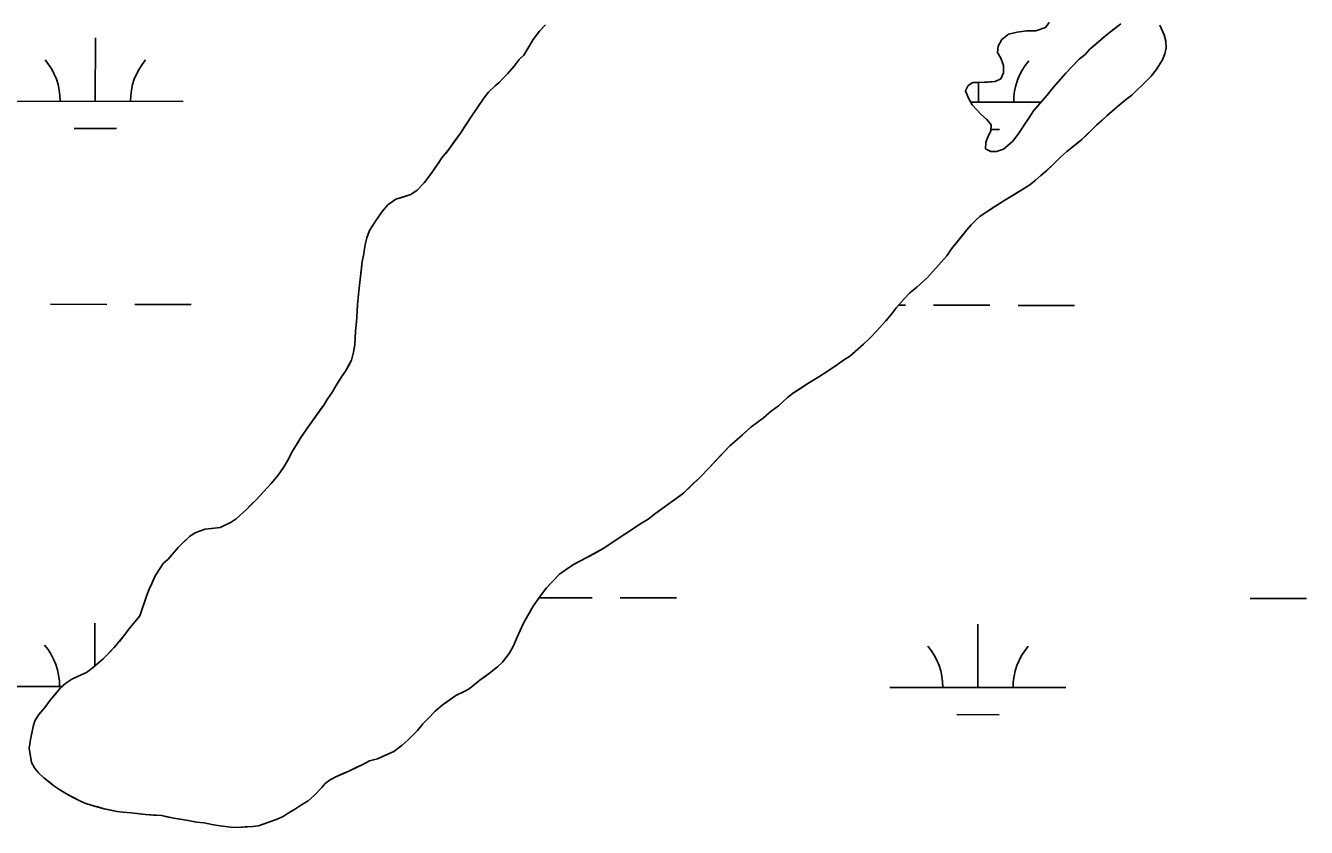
# Model space of a CAD drawing. Extents: x 3148686 to 3186545, y 916144 to 941516.
# Drawn here: x 3161583 to 3162310, y 927992 to 928447 of the extents above; entities that cross this region are included whole.
import ezdxf

# ---------------------------------------------------------------- set-up
doc = ezdxf.new("R2010")
doc.units = 0
for name, color, linetype in [('V-SITE-VEGE', 7, 'Continuous'), ('V-TOPO-SHOR', 7, 'Continuous'), ('V-WETL-SWMP', 7, 'Continuous')]:
    doc.layers.add(name, color=color, linetype=linetype)

msp = doc.modelspace()

# ---------------------------------------------------------------- linework, layer by layer
at = {"layer": 'V-SITE-VEGE'}
for points in [[(3162204.87, 928448.24), (3162197.39, 928442.47), (3162187.36, 928433.91), (3162184.61, 928430.93), (3162181.27, 928428.14), (3162173.61, 928420.19), (3162166.74, 928412.25), (3162162.81, 928407.48), (3162157.7, 928401.72), (3162155.35, 928398.74), (3162152.22, 928394.18), (3162150.26, 928391.01), (3162148.49, 928388.43), (3162146.53, 928385.65), (3162143.4, 928381.48), (3162138.28, 928377.1), (3162134.34, 928375.7), (3162130.98, 928375.68), (3162128, 928377.24), (3162128.18, 928381), (3162129.54, 928384.36), (3162131.11, 928387.34), (3162131.29, 928390.9), (3162128.7, 928393.85), (3162125.52, 928396.79), (3162122.93, 928399.54), (3162120.55, 928402.3), (3162118.15, 928406.43), (3162116.74, 928410.18), (3162118.11, 928413.15), (3162120.87, 928414.95), (3162124.42, 928414.97), (3162133.51, 928415.42), (3162136.67, 928417.01), (3162138.23, 928420.38), (3162138.21, 928424.53), (3162136.8, 928428.68), (3162134.8, 928432.02), (3162135.18, 928435.58), (3162137.33, 928439.35), (3162141.07, 928442.34), (3162146, 928443.55), (3162151.33, 928444.37), (3162156.67, 928444.21), (3162162.19, 928446.22), (3162164.15, 928448.99)], [(3161877.98, 928447.73), (3161874.64, 928444.15), (3161870.91, 928439.39), (3161867.98, 928434.23), (3161865.63, 928430.47), (3161863.07, 928428.08), (3161860.13, 928424.31), (3161856.4, 928419.94), (3161854.04, 928417.55), (3161851.69, 928414.97), (3161849.33, 928412.98), (3161845.59, 928409.4), (3161843.04, 928406.03), (3161839.32, 928400.67), (3161835.01, 928394.31)], [(3162229.87, 928431.19), (3162230.64, 928434.56), (3162230.42, 928438.51), (3162229.61, 928442.06), (3162227.01, 928447.58)], [(3161735.89, 928002.03), (3161739.44, 928004.42), (3161743.18, 928006.61), (3161746.72, 928009.8), (3161750.84, 928014.17), (3161752.8, 928016.55), (3161755.56, 928018.54), (3161758.91, 928020.34), (3161766.2, 928023.55), (3161774.28, 928027.35), (3161778.03, 928029.35), (3161782.57, 928030.56), (3161788.48, 928033.16), (3161791.83, 928034.76), (3161796.55, 928038.35), (3161799.9, 928041.33), (3161805.2, 928046.7), (3161808.34, 928050.47), (3161811.49, 928053.65), (3161815.22, 928057.63), (3161819.35, 928061.01), (3161827.02, 928066.59), (3161831.76, 928068.79), (3161834.71, 928070.39), (3161840.61, 928075.16), (3161846.12, 928079.15), (3161850.65, 928082.73), (3161853.6, 928085.52), (3161857.32, 928090.48), (3161859.67, 928094.45), (3161861.81, 928099.6), (3161865.33, 928107.33), (3161867.87, 928112.08), (3161871, 928117.24), (3161875.51, 928123.79), (3161878.65, 928127.76), (3161885.91, 928135.51), (3161889.66, 928138.1), (3161893.99, 928140.89), (3161901.48, 928144.89), (3161910.73, 928150.08), (3161920.97, 928156.86), (3161925.11, 928159.45), (3161931.6, 928163.84), (3161936.33, 928166.83), (3161940.66, 928170.22), (3161947.55, 928175), (3161956.4, 928181.57), (3161965.44, 928190.32), (3161970.95, 928195.89), (3161982.73, 928208.41), (3161994.72, 928218.95), (3162001.81, 928224.33), (3162006.33, 928228.11), (3162010.47, 928231.1), (3162015.58, 928235.87), (3162018.92, 928238.46), (3162026.99, 928243.84), (3162033.3, 928247.63), (3162038.02, 928250.62), (3162043.93, 928254.61), (3162047.86, 928257.4), (3162050.82, 928259.2), (3162058.68, 928266.16), (3162062.42, 928269.74), (3162066.15, 928273.52), (3162071.45, 928279.48), (3162074.59, 928283.25), (3162077.54, 928287.02), (3162081.85, 928291.99), (3162084.8, 928295.17), (3162088.93, 928298.55), (3162094.63, 928303.72), (3162098.17, 928307.5), (3162106.02, 928316.44), (3162108.77, 928320.41), (3162117.4, 928331.13), (3162119.95, 928334.11), (3162122.51, 928336.69), (3162124.87, 928338.68), (3162127.82, 928340.87), (3162139.04, 928348.05), (3162150.27, 928354.84), (3162153.22, 928356.83), (3162156.17, 928359.22), (3162159.52, 928362.01), (3162166.2, 928367.98), (3162170.92, 928372.75), (3162174.26, 928375.73), (3162182.72, 928382.5), (3162191.37, 928390.85), (3162194.32, 928393.44), (3162202.77, 928401.19), (3162208.28, 928405.57), (3162211.23, 928407.76), (3162213.98, 928410.55), (3162217.32, 928413.53), (3162222.24, 928418.5), (3162224.98, 928422.07), (3162228.7, 928427.83), (3162229.87, 928431.19)], [(3161835.01, 928394.31), (3161829.72, 928386.18), (3161823.44, 928377.45), (3161819.13, 928372.09), (3161813.25, 928363.36), (3161809.13, 928358), (3161805, 928353.83)], [(3161805, 928353.83), (3161801.46, 928351.24), (3161792.98, 928348.62), (3161788.45, 928345.43), (3161785.11, 928341.65), (3161781.39, 928336.1), (3161778.06, 928330.74), (3161776.5, 928326.59), (3161775.73, 928323.62), (3161775.15, 928320.65), (3161774.78, 928317.48), (3161773.82, 928313.13), (3161771.75, 928294.54), (3161771.19, 928288.61), (3161770.84, 928281.49), (3161770.47, 928276.75), (3161770.09, 928273.58), (3161769.74, 928265.87), (3161768.97, 928261.71), (3161767.81, 928257.16), (3161764.29, 928250.82), (3161762.14, 928247.64), (3161758.61, 928242.09), (3161757.05, 928239.12), (3161753.91, 928234.75), (3161751.95, 928231.58), (3161745.68, 928222.65), (3161743.72, 928220.06), (3161739.02, 928213.12), (3161734.32, 928205.38), (3161731.38, 928199.84), (3161729.04, 928196.07), (3161726.1, 928191.7), (3161722.17, 928186.94), (3161713.72, 928177.99), (3161708.03, 928172.23), (3161702.13, 928166.86), (3161699.37, 928165.06), (3161693.06, 928162.06), (3161684.57, 928161.02), (3161679.25, 928159.21), (3161675.9, 928157.02), (3161669.22, 928150.66), (3161665.88, 928146.68), (3161663.52, 928144.1), (3161660.77, 928141.52), (3161659.01, 928138.94), (3161656.27, 928134.57), (3161654.32, 928130.21), (3161652.75, 928127.04), (3161651.39, 928123.48), (3161647.5, 928111.8), (3161644.76, 928108.62), (3161642.01, 928105.24), (3161638.48, 928100.48), (3161632.98, 928093.72), (3161626.7, 928087.37), (3161623.94, 928085.18), (3161621.19, 928082.59), (3161617.25, 928079.6), (3161612.52, 928077.6), (3161608.78, 928075.8), (3161605.43, 928073.61), (3161602.48, 928070.82), (3161596.59, 928063.87), (3161593.46, 928059.7), (3161590.12, 928055.73), (3161587.77, 928052.16), (3161586.8, 928048.99), (3161585.26, 928041.47), (3161584.5, 928036.53), (3161585.93, 928028.43), (3161587.53, 928025.48), (3161589.92, 928022.52), (3161592.9, 928019.78), (3161598.65, 928015.26), (3161602.03, 928012.91), (3161605.8, 928010.56), (3161613.33, 928006.65), (3161616.3, 928005.28), (3161620.46, 928003.93), (3161627.19, 928002.19), (3161634.51, 928000.65), (3161637.87, 928000.27), (3161642.62, 927999.9), (3161650.73, 927998.96), (3161659.82, 927998.23), (3161666.75, 927996.88), (3161674.86, 927995.55), (3161679.61, 927994.59), (3161683.96, 927994.22), (3161688.31, 927993.25), (3161693.06, 927992.49), (3161698.99, 927991.73), (3161702.75, 927991.56), (3161711.44, 927992), (3161715, 927992.42), (3161725.45, 927996.23), (3161729, 927997.84), (3161731.76, 927999.63), (3161735.89, 928002.03)]]:
    msp.add_lwpolyline(points, dxfattribs=at)
at = {"layer": 'V-TOPO-SHOR'}
for points in [[(3162164.15, 928448.99), (3162162.19, 928446.22), (3162156.67, 928444.21), (3162151.33, 928444.37), (3162146, 928443.55), (3162141.07, 928442.34), (3162137.33, 928439.35), (3162135.18, 928435.58), (3162134.8, 928432.02), (3162136.8, 928428.68), (3162138.21, 928424.53), (3162138.23, 928420.38), (3162136.67, 928417.01), (3162133.51, 928415.42), (3162129.37, 928415.19), (3162124.42, 928414.97), (3162120.87, 928414.95), (3162118.11, 928413.15), (3162116.74, 928410.18), (3162118.15, 928406.43), (3162120.55, 928402.3), (3162122.93, 928399.54), (3162125.52, 928396.79), (3162128.7, 928393.85), (3162131.29, 928390.9), (3162131.11, 928387.34), (3162129.54, 928384.36), (3162128.18, 928381), (3162128, 928377.24), (3162130.98, 928375.68), (3162134.34, 928375.7), (3162138.28, 928377.1), (3162143.4, 928381.48), (3162146.53, 928385.65), (3162148.49, 928388.43), (3162150.26, 928391.01), (3162152.22, 928394.18), (3162155.35, 928398.74), (3162157.7, 928401.72), (3162162.81, 928407.48), (3162166.74, 928412.25), (3162170.86, 928417.01), (3162173.61, 928420.19), (3162176.75, 928423.37), (3162181.27, 928428.14), (3162184.61, 928430.93), (3162187.36, 928433.91), (3162190.71, 928436.7), (3162194.05, 928439.68), (3162197.39, 928442.47), (3162200.15, 928444.66), (3162204.87, 928448.24)], [(3161767.81, 928257.16), (3161768.97, 928261.71), (3161769.74, 928265.87), (3161769.91, 928270.22), (3161770.09, 928273.58), (3161770.47, 928276.75), (3161770.84, 928281.49), (3161771.19, 928288.61), (3161771.75, 928294.54), (3161772.5, 928301.46), (3161773.25, 928307.59), (3161773.82, 928313.13), (3161774.78, 928317.48), (3161775.15, 928320.65), (3161775.73, 928323.62), (3161776.5, 928326.59), (3161778.06, 928330.74), (3161781.39, 928336.1), (3161785.11, 928341.65), (3161788.45, 928345.43), (3161792.98, 928348.62), (3161797.51, 928350.03), (3161801.46, 928351.24), (3161805, 928353.83), (3161809.13, 928358), (3161813.25, 928363.36), (3161817.36, 928369.51), (3161819.13, 928372.09), (3161821.29, 928374.67), (3161823.44, 928377.45), (3161825.99, 928381.02), (3161829.72, 928386.18), (3161831.68, 928389.16), (3161835.01, 928394.32), (3161837.36, 928397.69), (3161839.32, 928400.67), (3161843.04, 928406.03), (3161845.59, 928409.4), (3161849.33, 928412.98), (3161851.69, 928414.97), (3161854.04, 928417.55), (3161856.4, 928419.94), (3161860.13, 928424.31), (3161863.07, 928428.08), (3161865.63, 928430.47), (3161867.98, 928434.23), (3161870.91, 928439.39), (3161874.64, 928444.15), (3161877.98, 928447.73)], [(3162227.01, 928447.58), (3162229.61, 928442.06), (3162230.42, 928438.51), (3162230.64, 928434.56), (3162229.87, 928431.19), (3162228.7, 928427.83), (3162224.98, 928422.07), (3162222.24, 928418.5), (3162217.32, 928413.53), (3162213.98, 928410.55), (3162211.23, 928407.76), (3162208.28, 928405.57), (3162202.77, 928401.19), (3162197.07, 928396.02), (3162194.32, 928393.44), (3162191.37, 928390.85), (3162185.67, 928385.28), (3162182.72, 928382.5), (3162179.57, 928379.91), (3162174.26, 928375.73)], [(3162174.26, 928375.73), (3162170.92, 928372.75), (3162166.2, 928367.98), (3162162.86, 928364.99), (3162159.52, 928362.01), (3162156.17, 928359.22), (3162153.22, 928356.83), (3162150.27, 928354.84), (3162145.74, 928352.04), (3162139.04, 928348.05), (3162134.32, 928345.06), (3162131.17, 928343.07), (3162127.82, 928340.87), (3162124.87, 928338.68), (3162122.51, 928336.69), (3162119.95, 928334.11), (3162117.4, 928331.13), (3162115.44, 928328.75), (3162111.51, 928323.78), (3162108.77, 928320.41), (3162106.02, 928316.44), (3162101.31, 928311.07), (3162098.17, 928307.5), (3162094.63, 928303.72), (3162088.93, 928298.55), (3162084.8, 928295.17), (3162081.85, 928291.99), (3162077.54, 928287.02), (3162074.59, 928283.25), (3162071.45, 928279.48), (3162066.15, 928273.52), (3162062.42, 928269.74), (3162058.68, 928266.16), (3162053.77, 928261.78), (3162050.82, 928259.2), (3162047.86, 928257.4), (3162043.93, 928254.61), (3162040.97, 928252.62), (3162038.02, 928250.62), (3162033.3, 928247.63), (3162029.95, 928245.64), (3162026.99, 928243.84), (3162022.27, 928240.65), (3162018.92, 928238.46), (3162015.58, 928235.87), (3162010.47, 928231.1), (3162006.33, 928228.11), (3162001.81, 928224.33), (3161994.72, 928218.95), (3161989.81, 928214.57), (3161982.73, 928208.41), (3161978.6, 928204.03), (3161974.87, 928200.06), (3161970.95, 928195.89), (3161965.44, 928190.32), (3161961.71, 928186.74), (3161956.4, 928181.57), (3161952.07, 928178.39), (3161947.55, 928175), (3161940.66, 928170.22), (3161936.33, 928166.83), (3161931.6, 928163.84), (3161925.11, 928159.45), (3161920.97, 928156.86), (3161916.84, 928154.07), (3161910.73, 928150.08), (3161906.2, 928147.49), (3161901.48, 928144.89), (3161893.99, 928140.89), (3161889.66, 928138.1), (3161885.91, 928135.51), (3161881.59, 928130.94), (3161878.65, 928127.76), (3161875.51, 928123.79), (3161871, 928117.24), (3161867.87, 928112.08), (3161865.33, 928107.33), (3161861.81, 928099.6), (3161859.67, 928094.45), (3161857.32, 928090.48), (3161853.6, 928085.52), (3161850.65, 928082.73), (3161846.12, 928079.15), (3161843.17, 928076.96), (3161840.61, 928075.16), (3161834.71, 928070.39), (3161831.76, 928068.79), (3161827.02, 928066.59), (3161822.3, 928063.2), (3161819.35, 928061.01), (3161815.22, 928057.63), (3161811.49, 928053.65), (3161808.34, 928050.47), (3161805.2, 928046.7), (3161799.9, 928041.33), (3161796.55, 928038.35), (3161791.83, 928034.76), (3161788.48, 928033.16), (3161785.33, 928031.76), (3161782.57, 928030.56), (3161778.03, 928029.35)], [(3161715, 927992.42), (3161711.44, 927992), (3161707.1, 927991.78), (3161702.75, 927991.56), (3161698.99, 927991.73), (3161693.06, 927992.49), (3161688.31, 927993.25), (3161683.96, 927994.22), (3161679.61, 927994.59), (3161674.86, 927995.55), (3161670.31, 927996.31), (3161666.75, 927996.88), (3161662.79, 927997.65), (3161659.82, 927998.23), (3161655.08, 927998.59), (3161650.73, 927998.96), (3161645.98, 927999.53), (3161642.62, 927999.9), (3161637.87, 928000.27), (3161634.51, 928000.65), (3161630.16, 928001.61), (3161627.19, 928002.19), (3161623.63, 928003.15), (3161620.46, 928003.93), (3161616.3, 928005.28), (3161613.33, 928006.65), (3161609.56, 928008.61), (3161605.8, 928010.56), (3161602.03, 928012.91), (3161598.65, 928015.26), (3161596.07, 928017.22), (3161592.9, 928019.78), (3161589.92, 928022.52), (3161587.53, 928025.48), (3161585.93, 928028.43), (3161584.5, 928036.53), (3161585.26, 928041.47), (3161586.22, 928046.02), (3161586.8, 928048.99), (3161587.77, 928052.16), (3161590.12, 928055.73), (3161593.46, 928059.7), (3161596.59, 928063.87), (3161599.15, 928066.85), (3161602.48, 928070.82), (3161605.43, 928073.61), (3161608.78, 928075.8), (3161612.52, 928077.6), (3161617.25, 928079.6), (3161621.19, 928082.59), (3161623.94, 928085.18), (3161626.7, 928087.37), (3161630.43, 928091.14), (3161632.98, 928093.73), (3161635.93, 928097.3), (3161638.48, 928100.48), (3161642.01, 928105.24), (3161644.76, 928108.62), (3161647.5, 928111.8), (3161648.67, 928115.16), (3161651.39, 928123.48), (3161652.75, 928127.04), (3161654.32, 928130.21), (3161656.27, 928134.57), (3161659.01, 928138.94), (3161660.77, 928141.52), (3161663.52, 928144.1), (3161665.88, 928146.69), (3161669.22, 928150.66), (3161672.16, 928153.44), (3161675.9, 928157.02), (3161679.25, 928159.21), (3161684.57, 928161.02), (3161689.9, 928161.65), (3161693.06, 928162.06), (3161699.37, 928165.06), (3161702.13, 928166.86), (3161708.03, 928172.23), (3161710.38, 928174.61), (3161713.72, 928177.99), (3161717.65, 928182.17), (3161722.17, 928186.94), (3161726.1, 928191.7), (3161729.04, 928196.07), (3161731.38, 928199.84), (3161734.32, 928205.38), (3161737.06, 928209.95), (3161739.02, 928213.12), (3161741.96, 928217.49), (3161743.72, 928220.06), (3161745.68, 928222.65), (3161749.99, 928228.8), (3161751.95, 928231.58), (3161753.91, 928234.75), (3161757.05, 928239.12), (3161758.61, 928242.09), (3161760.38, 928244.87), (3161762.14, 928247.64), (3161764.29, 928250.82), (3161765.86, 928253.59), (3161767.81, 928257.16)], [(3161778.03, 928029.35), (3161774.28, 928027.35), (3161770.34, 928025.55), (3161766.2, 928023.55), (3161763.44, 928022.34), (3161758.91, 928020.34), (3161755.56, 928018.54), (3161752.8, 928016.55), (3161750.84, 928014.17), (3161746.72, 928009.8), (3161743.18, 928006.61), (3161739.44, 928004.42), (3161735.89, 928002.03), (3161731.76, 927999.63), (3161729, 927997.84), (3161725.45, 927996.23), (3161715, 927992.42)]]:
    msp.add_lwpolyline(points, dxfattribs=at)
at = {"layer": 'V-WETL-SWMP'}
for p, q in [((3161622.18, 928404.26), (3161622.22, 928440.26)), ((3162124.09, 928403.73), (3162124.1, 928414.97)), ((3161572.18, 928404.31), (3161672.18, 928404.21)), ((3162119.71, 928403.73), (3162159.45, 928403.69)), ((3161610.16, 928388.84), (3161634.16, 928388.82)), ((3162131.15, 928388.29), (3162136.07, 928388.29)), ((3161596.65, 928288.85), (3161628.65, 928288.82)), ((3161644.65, 928288.8), (3161676.65, 928288.77)), ((3162078.69, 928288.35), (3162082.56, 928288.34)), ((3162098.56, 928288.32), (3162130.56, 928288.29)), ((3162146.56, 928288.27), (3162178.56, 928288.24)), ((3161874.32, 928122.06), (3161904.47, 928122.03)), ((3161920.47, 928122.01), (3161952.47, 928121.98)), ((3162278.38, 928121.63), (3162310.38, 928121.6)), ((3161621.84, 928083.2), (3161621.87, 928107.58)), ((3162123.73, 928071.06), (3162123.77, 928107.06)), ((3161571.83, 928071.64), (3161603.31, 928071.6)), ((3162073.73, 928071.11), (3162173.73, 928071)), ((3162111.72, 928055.64), (3162135.72, 928055.61))]:
    msp.add_line(p, q, dxfattribs=at)
for points in [[(3162164.15, 928448.99), (3162162.19, 928446.22), (3162156.67, 928444.21), (3162151.33, 928444.37), (3162146, 928443.55), (3162141.07, 928442.34), (3162137.33, 928439.35), (3162135.18, 928435.58), (3162134.8, 928432.02), (3162136.8, 928428.68), (3162138.21, 928424.53), (3162138.23, 928420.38), (3162136.67, 928417.02), (3162133.51, 928415.42), (3162129.37, 928415.19), (3162124.43, 928414.97), (3162120.87, 928414.95), (3162118.11, 928413.15), (3162116.75, 928410.18), (3162118.15, 928406.43), (3162120.55, 928402.3), (3162122.93, 928399.54), (3162125.52, 928396.79), (3162128.7, 928393.85), (3162131.29, 928390.9), (3162131.11, 928387.34), (3162129.54, 928384.36), (3162128.18, 928381), (3162128, 928377.24), (3162130.98, 928375.68), (3162134.34, 928375.7), (3162138.28, 928377.1), (3162143.4, 928381.48), (3162146.53, 928385.65), (3162148.49, 928388.43), (3162150.26, 928391.01), (3162152.22, 928394.18), (3162155.35, 928398.74), (3162157.71, 928401.72), (3162162.81, 928407.48), (3162166.74, 928412.25), (3162173.61, 928420.19), (3162176.75, 928423.37), (3162181.27, 928428.14), (3162184.61, 928430.93), (3162187.36, 928433.91), (3162190.71, 928436.7), (3162194.05, 928439.68), (3162197.39, 928442.47), (3162200.15, 928444.66), (3162204.87, 928448.24)], [(3161771.19, 928288.61), (3161771.75, 928294.54), (3161772.5, 928301.46), (3161773.25, 928307.59), (3161773.81, 928313.13), (3161774.78, 928317.48), (3161775.15, 928320.65), (3161775.73, 928323.62), (3161776.5, 928326.58), (3161778.06, 928330.74), (3161781.39, 928336.1), (3161785.11, 928341.65), (3161788.45, 928345.43), (3161792.98, 928348.62), (3161797.51, 928350.03), (3161801.46, 928351.24), (3161805, 928353.83), (3161809.13, 928358), (3161813.25, 928363.36), (3161817.36, 928369.51), (3161819.13, 928372.09), (3161821.29, 928374.67), (3161823.44, 928377.45), (3161825.99, 928381.02), (3161829.72, 928386.18), (3161831.68, 928389.16), (3161835.01, 928394.32), (3161837.36, 928397.69), (3161839.32, 928400.67), (3161843.04, 928406.02), (3161845.59, 928409.4), (3161849.33, 928412.98), (3161851.69, 928414.97), (3161854.04, 928417.55), (3161856.4, 928419.94), (3161860.13, 928424.31), (3161863.07, 928428.08), (3161865.63, 928430.47), (3161867.98, 928434.23), (3161870.91, 928439.39), (3161874.64, 928444.15), (3161877.98, 928447.73)], [(3162227.01, 928447.58), (3162229.61, 928442.06), (3162230.42, 928438.51), (3162230.64, 928434.56), (3162229.87, 928431.19), (3162228.7, 928427.83), (3162224.98, 928422.07), (3162222.24, 928418.5), (3162217.32, 928413.53), (3162213.98, 928410.55), (3162211.23, 928407.76), (3162208.28, 928405.57), (3162202.77, 928401.19), (3162197.07, 928396.02), (3162194.32, 928393.44), (3162191.37, 928390.85), (3162185.67, 928385.28), (3162182.72, 928382.5), (3162179.57, 928379.91), (3162174.26, 928375.73), (3162170.92, 928372.75), (3162166.2, 928367.97), (3162159.52, 928362.01), (3162156.17, 928359.22), (3162153.22, 928356.83), (3162150.27, 928354.84), (3162145.74, 928352.04), (3162139.04, 928348.05), (3162131.17, 928343.07), (3162127.82, 928340.87), (3162124.87, 928338.68), (3162122.51, 928336.69)], [(3162122.51, 928336.69), (3162119.95, 928334.11), (3162117.4, 928331.13), (3162115.44, 928328.75), (3162111.51, 928323.78), (3162108.77, 928320.41), (3162106.02, 928316.44), (3162098.17, 928307.5), (3162094.63, 928303.72), (3162088.93, 928298.55), (3162084.8, 928295.17), (3162081.86, 928291.99), (3162077.54, 928287.02), (3162074.59, 928283.25), (3162071.45, 928279.48), (3162066.15, 928273.52), (3162062.42, 928269.74), (3162058.68, 928266.16), (3162053.77, 928261.78), (3162050.82, 928259.2), (3162047.86, 928257.4), (3162043.93, 928254.61), (3162038.02, 928250.63), (3162033.3, 928247.63), (3162029.95, 928245.64), (3162026.99, 928243.84), (3162022.27, 928240.65), (3162018.92, 928238.46), (3162015.58, 928235.87), (3162010.47, 928231.1), (3162006.33, 928228.11), (3162001.81, 928224.33), (3161994.73, 928218.95), (3161989.81, 928214.57), (3161982.73, 928208.41), (3161978.61, 928204.03), (3161974.87, 928200.06), (3161970.95, 928195.89), (3161965.44, 928190.32), (3161961.71, 928186.74), (3161956.4, 928181.57), (3161952.07, 928178.39), (3161947.55, 928175), (3161940.66, 928170.22), (3161936.33, 928166.83), (3161931.6, 928163.84), (3161925.11, 928159.45), (3161920.97, 928156.86), (3161916.84, 928154.07), (3161910.73, 928150.08), (3161906.2, 928147.49), (3161901.47, 928144.89), (3161893.99, 928140.89), (3161889.66, 928138.1), (3161885.92, 928135.51), (3161881.59, 928130.94), (3161878.65, 928127.76), (3161875.51, 928123.79), (3161871, 928117.24), (3161867.87, 928112.08), (3161865.33, 928107.33), (3161861.81, 928099.6), (3161859.67, 928094.45), (3161857.32, 928090.48), (3161853.59, 928085.52), (3161850.65, 928082.73), (3161846.12, 928079.15), (3161843.17, 928076.96), (3161840.61, 928075.17), (3161834.71, 928070.39), (3161831.75, 928068.79), (3161827.02, 928066.59), (3161822.3, 928063.2), (3161819.35, 928061.01), (3161815.22, 928057.63), (3161811.49, 928053.65), (3161808.34, 928050.47), (3161805.2, 928046.7), (3161799.9, 928041.33), (3161796.55, 928038.35), (3161791.83, 928034.76), (3161788.48, 928033.16), (3161785.33, 928031.76), (3161782.57, 928030.56), (3161778.03, 928029.35), (3161774.28, 928027.35), (3161770.34, 928025.55), (3161766.2, 928023.55), (3161763.44, 928022.34), (3161758.91, 928020.34), (3161755.56, 928018.54), (3161752.8, 928016.55), (3161750.84, 928014.17), (3161746.72, 928009.8), (3161743.18, 928006.61), (3161739.44, 928004.42), (3161735.89, 928002.03), (3161731.76, 927999.63), (3161729, 927997.84), (3161725.45, 927996.23), (3161715, 927992.42)], [(3161698.99, 927991.73), (3161693.06, 927992.49), (3161688.31, 927993.25), (3161683.96, 927994.21), (3161679.61, 927994.59), (3161674.86, 927995.55), (3161670.31, 927996.31), (3161666.75, 927996.88), (3161659.82, 927998.23), (3161655.08, 927998.59), (3161650.73, 927998.96), (3161645.98, 927999.53), (3161642.62, 927999.9), (3161637.87, 928000.27), (3161634.51, 928000.65), (3161630.16, 928001.61), (3161627.19, 928002.19), (3161623.63, 928003.15), (3161620.46, 928003.93), (3161616.3, 928005.29), (3161613.33, 928006.65), (3161605.8, 928010.56), (3161602.03, 928012.91), (3161598.65, 928015.26), (3161596.07, 928017.22), (3161592.9, 928019.78), (3161589.92, 928022.53), (3161587.53, 928025.48), (3161585.93, 928028.43), (3161584.5, 928036.53), (3161585.26, 928041.47), (3161586.22, 928046.02), (3161586.8, 928048.99), (3161587.77, 928052.16), (3161590.12, 928055.73), (3161593.46, 928059.7), (3161596.59, 928063.87), (3161599.15, 928066.85), (3161602.48, 928070.82), (3161605.43, 928073.61), (3161608.78, 928075.8), (3161612.52, 928077.6), (3161617.25, 928079.6), (3161621.19, 928082.59), (3161623.94, 928085.18), (3161626.7, 928087.37), (3161632.98, 928093.73), (3161635.93, 928097.3), (3161638.48, 928100.48), (3161642.01, 928105.24), (3161644.76, 928108.62), (3161647.5, 928111.8), (3161648.67, 928115.16), (3161651.39, 928123.48), (3161652.75, 928127.04), (3161654.32, 928130.22), (3161656.27, 928134.57), (3161659.01, 928138.94), (3161660.77, 928141.52), (3161663.52, 928144.1), (3161665.88, 928146.69), (3161669.22, 928150.66), (3161672.17, 928153.44), (3161675.9, 928157.02), (3161679.25, 928159.21), (3161684.57, 928161.02), (3161689.91, 928161.65), (3161693.07, 928162.06), (3161699.37, 928165.06), (3161702.13, 928166.86), (3161708.03, 928172.23), (3161713.72, 928177.99), (3161717.65, 928182.17), (3161722.17, 928186.94), (3161726.1, 928191.7), (3161729.04, 928196.07), (3161731.39, 928199.84), (3161734.32, 928205.39), (3161737.06, 928209.95), (3161739.02, 928213.12), (3161741.96, 928217.49), (3161743.72, 928220.07), (3161745.68, 928222.65), (3161749.99, 928228.8), (3161751.95, 928231.58), (3161753.91, 928234.75), (3161757.05, 928239.12), (3161758.61, 928242.09), (3161762.14, 928247.64), (3161764.29, 928250.82), (3161765.86, 928253.59), (3161767.81, 928257.16), (3161768.97, 928261.72), (3161769.74, 928265.87), (3161769.91, 928270.22), (3161770.09, 928273.58), (3161770.47, 928276.74), (3161770.84, 928281.49), (3161771.19, 928288.61)], [(3161715, 927992.42), (3161711.44, 927992), (3161702.75, 927991.56), (3161698.99, 927991.73)]]:
    msp.add_lwpolyline(points, dxfattribs=at)
for centre, start, end in [((3161566.94, 928404.79), 359.16781, 40.71147), ((3161677.42, 928404.68), 139.1678, 180.71146), ((3162179.33, 928404.15), 139.1678, 180.71146), ((3161566.59, 928072.12), 359.16781, 40.71147), ((3162068.49, 928071.59), 359.16781, 40.71147), ((3162178.98, 928071.47), 139.1678, 180.71146)]:
    msp.add_arc(centre, 35.25, start, end, dxfattribs=at)

doc.saveas('drawing.dxf')
